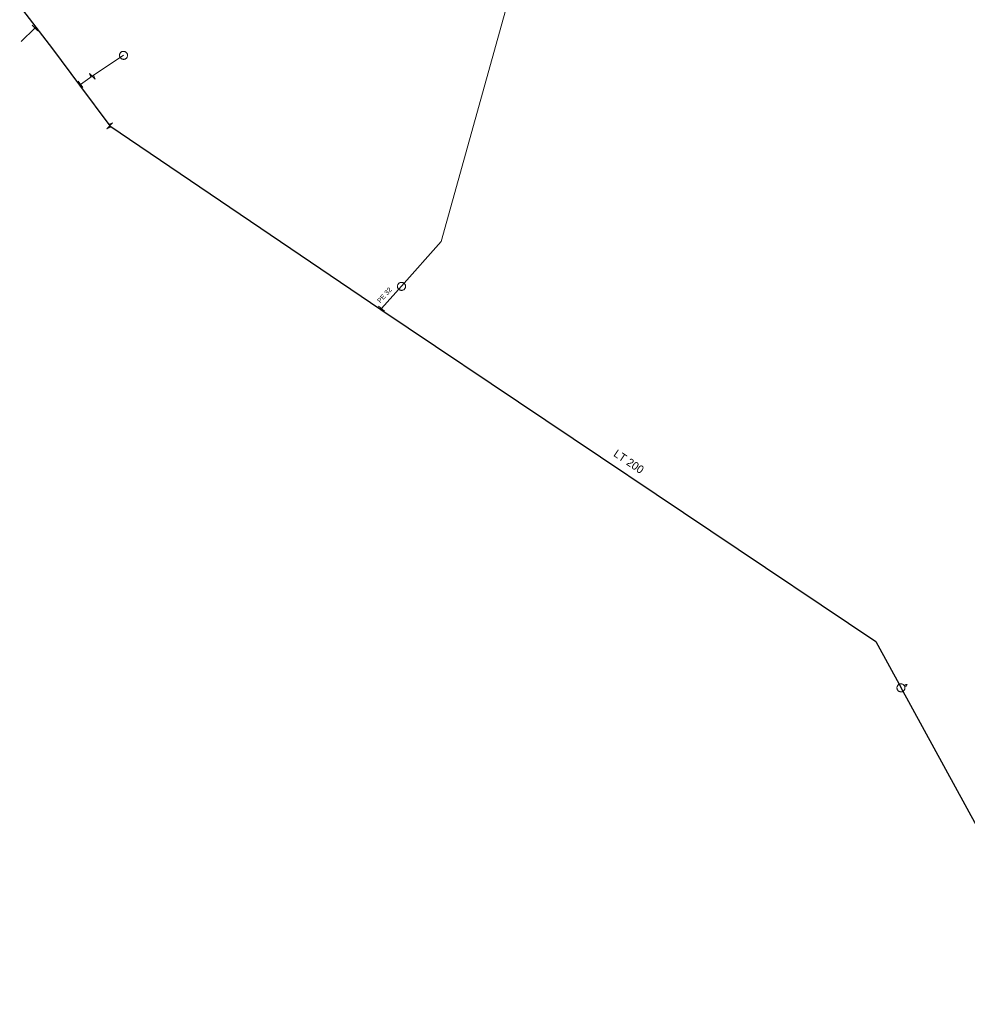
# Model space of a CAD drawing. Extents: x -809028 to -807737, y -990545 to -989489.
# Drawn here: x -808423.2 to -808304.8, y -990079 to -989956.3 of the extents above; entities that cross this region are included whole.
import ezdxf

# ---------------------------------------------------------------- set-up
doc = ezdxf.new("R2010")
doc.units = 0
doc.header["$LTSCALE"] = 0.32
for name, color, linetype, lineweight in [('1', 7, 'Continuous', 13), ('13', 7, 'Continuous', 13), ('14', 7, 'Continuous', 25), ('17', 7, 'Continuous', 25), ('23', 7, 'Continuous', 13), ('34', 7, 'Continuous', 13), ('47', 7, 'Continuous', 13)]:
    doc.layers.add(name, color=color, linetype=linetype, lineweight=lineweight)

msp = doc.modelspace()

# ---------------------------------------------------------------- linework, layer by layer
at = {"layer": '13'}
for p, q in [((-808421.3, -989957.319), (-808423.02, -989958.989)), ((-808378.006, -989992.368), (-808375.506, -989989.563))]:
    msp.add_line(p, q, dxfattribs=at)
for points in [[(-808375.506, -989989.563), (-808370.557, -989983.989), (-808347.208, -989900.114)], [(-808415.599, -989964.359), (-808414.129, -989963.34), (-808410.221, -989960.704)]]:
    msp.add_lwpolyline(points, dxfattribs=at)
at = {"layer": '14', "lineweight": 13}
for p, q in [((-808421.3, -989957.319), (-808421.188, -989957.21)), ((-808415.599, -989964.359), (-808415.739, -989964.456)), ((-808378.085, -989992.469), (-808378.006, -989992.368))]:
    msp.add_line(p, q, dxfattribs=at)
at = {"layer": '17'}
for points in [[(-808435.695, -989906.774), (-808437.908, -989915.92), (-808440.039, -989924.71), (-808441.289, -989931.149), (-808441.19, -989931.46), (-808439.072, -989934.147), (-808431.041, -989944.403), (-808421.188, -989957.21), (-808419.12, -989959.91), (-808415.739, -989964.456), (-808411.959, -989969.539)], [(-808411.959, -989969.539), (-808378.085, -989992.469), (-808316.247, -990033.973), (-808313.08, -990039.761)], [(-808261.023, -990213.6), (-808260.697, -990155.498), (-808265.32, -990127.083), (-808313.08, -990039.761)]]:
    msp.add_lwpolyline(points, dxfattribs=at)
at = {"layer": '23'}
msp.add_line((-808312.47, -990039.525), (-808312.564, -990039.353), dxfattribs=at)
for points in [[(-808409.815, -989960.451), (-808409.847, -989960.409), (-808409.884, -989960.371), (-808409.924, -989960.339), (-808409.967, -989960.309), (-808410.012, -989960.284), (-808410.062, -989960.264), (-808410.112, -989960.25), (-808410.162, -989960.24), (-808410.215, -989960.236), (-808410.267, -989960.237), (-808410.319, -989960.244), (-808410.371, -989960.257), (-808410.42, -989960.274), (-808410.466, -989960.297), (-808410.511, -989960.323), (-808410.553, -989960.357), (-808410.59, -989960.391), (-808410.625, -989960.433), (-808410.654, -989960.474), (-808410.679, -989960.52), (-808410.699, -989960.571), (-808410.713, -989960.62), (-808410.723, -989960.672), (-808410.728, -989960.724), (-808410.725, -989960.776), (-808410.718, -989960.828), (-808410.706, -989960.878), (-808410.688, -989960.928), (-808410.665, -989960.975), (-808410.638, -989961.02), (-808410.607, -989961.061), (-808410.57, -989961.099), (-808410.53, -989961.133), (-808410.487, -989961.163), (-808410.442, -989961.186), (-808410.393, -989961.206), (-808410.343, -989961.222), (-808410.29, -989961.231), (-808410.239, -989961.235)], [(-808410.239, -989961.235), (-808410.187, -989961.234), (-808410.135, -989961.226), (-808410.084, -989961.215), (-808410.034, -989961.196), (-808409.988, -989961.173), (-808409.943, -989961.147), (-808409.902, -989961.114), (-808409.864, -989961.079), (-808409.829, -989961.039), (-808409.801, -989960.995), (-808409.775, -989960.949), (-808409.755, -989960.902), (-808409.742, -989960.85), (-808409.731, -989960.8), (-808409.727, -989960.748), (-808409.729, -989960.694), (-808409.736, -989960.643), (-808409.748, -989960.592), (-808409.767, -989960.543), (-808409.789, -989960.496), (-808409.815, -989960.451), (-808409.847, -989960.409), (-808409.884, -989960.371), (-808409.924, -989960.339), (-808409.967, -989960.309), (-808410.012, -989960.284), (-808410.062, -989960.264), (-808410.112, -989960.25), (-808410.162, -989960.24), (-808410.215, -989960.236), (-808410.267, -989960.237), (-808410.319, -989960.244), (-808410.371, -989960.257), (-808410.42, -989960.274), (-808410.466, -989960.297), (-808410.511, -989960.323), (-808410.553, -989960.357), (-808410.59, -989960.391), (-808410.625, -989960.433)], [(-808410.625, -989960.433), (-808410.654, -989960.474), (-808410.679, -989960.52), (-808410.699, -989960.571), (-808410.713, -989960.62), (-808410.723, -989960.672), (-808410.728, -989960.724), (-808410.725, -989960.776), (-808410.718, -989960.828), (-808410.706, -989960.878), (-808410.688, -989960.928), (-808410.665, -989960.975), (-808410.638, -989961.02), (-808410.607, -989961.061), (-808410.57, -989961.099), (-808410.53, -989961.133), (-808410.487, -989961.163), (-808410.442, -989961.186), (-808410.393, -989961.206), (-808410.343, -989961.222), (-808410.29, -989961.231), (-808410.239, -989961.235), (-808410.187, -989961.234), (-808410.135, -989961.226), (-808410.084, -989961.215), (-808410.034, -989961.196), (-808409.988, -989961.173), (-808409.943, -989961.147), (-808409.902, -989961.114), (-808409.864, -989961.079), (-808409.829, -989961.039), (-808409.801, -989960.995), (-808409.775, -989960.949), (-808409.755, -989960.902), (-808409.742, -989960.85), (-808409.731, -989960.8), (-808409.727, -989960.748), (-808409.729, -989960.694), (-808409.736, -989960.643), (-808409.748, -989960.592)], [(-808409.748, -989960.592), (-808409.767, -989960.543), (-808409.789, -989960.496), (-808409.815, -989960.451)], [(-808375.156, -989989.238), (-808375.195, -989989.202), (-808375.239, -989989.172), (-808375.284, -989989.148), (-808375.332, -989989.127), (-808375.381, -989989.111), (-808375.434, -989989.101), (-808375.485, -989989.096), (-808375.537, -989989.097), (-808375.589, -989989.103), (-808375.64, -989989.114), (-808375.69, -989989.13), (-808375.738, -989989.153), (-808375.783, -989989.179), (-808375.824, -989989.21), (-808375.863, -989989.245), (-808375.898, -989989.286), (-808375.928, -989989.327), (-808375.954, -989989.374), (-808375.975, -989989.42), (-808375.991, -989989.47), (-808376, -989989.523), (-808376.005, -989989.575), (-808376.004, -989989.628), (-808375.999, -989989.68), (-808375.987, -989989.73), (-808375.97, -989989.78), (-808375.949, -989989.827), (-808375.922, -989989.872), (-808375.89, -989989.914), (-808375.855, -989989.952), (-808375.816, -989989.987), (-808375.773, -989990.018), (-808375.727, -989990.044), (-808375.68, -989990.064), (-808375.63, -989990.078), (-808375.579, -989990.089), (-808375.526, -989990.095), (-808375.473, -989990.094), (-808375.422, -989990.088)], [(-808375.954, -989989.374), (-808375.975, -989989.42), (-808375.991, -989989.47), (-808376, -989989.523), (-808376.005, -989989.575), (-808376.004, -989989.628), (-808375.999, -989989.68), (-808375.987, -989989.73), (-808375.97, -989989.78), (-808375.949, -989989.827), (-808375.922, -989989.872), (-808375.89, -989989.914), (-808375.855, -989989.952), (-808375.816, -989989.987), (-808375.773, -989990.018), (-808375.727, -989990.044), (-808375.68, -989990.064), (-808375.63, -989990.078), (-808375.579, -989990.089), (-808375.526, -989990.095), (-808375.473, -989990.094), (-808375.422, -989990.088), (-808375.372, -989990.077), (-808375.321, -989990.059), (-808375.274, -989990.039), (-808375.229, -989990.01), (-808375.188, -989989.979), (-808375.149, -989989.945), (-808375.115, -989989.905), (-808375.084, -989989.863), (-808375.058, -989989.817), (-808375.038, -989989.769), (-808375.021, -989989.718), (-808375.011, -989989.668), (-808375.007, -989989.615), (-808375.007, -989989.564), (-808375.013, -989989.512), (-808375.024, -989989.46), (-808375.041, -989989.41), (-808375.063, -989989.363)], [(-808375.422, -989990.088), (-808375.372, -989990.077), (-808375.321, -989990.059), (-808375.274, -989990.039), (-808375.229, -989990.01), (-808375.188, -989989.979), (-808375.149, -989989.945), (-808375.115, -989989.905), (-808375.084, -989989.863), (-808375.058, -989989.817), (-808375.038, -989989.769), (-808375.021, -989989.718), (-808375.011, -989989.668), (-808375.007, -989989.615), (-808375.007, -989989.564), (-808375.013, -989989.512), (-808375.024, -989989.46), (-808375.041, -989989.41), (-808375.063, -989989.363), (-808375.091, -989989.318), (-808375.121, -989989.276), (-808375.156, -989989.238), (-808375.195, -989989.202), (-808375.239, -989989.172), (-808375.284, -989989.148), (-808375.332, -989989.127), (-808375.381, -989989.111), (-808375.434, -989989.101), (-808375.485, -989989.096), (-808375.537, -989989.097), (-808375.589, -989989.103), (-808375.64, -989989.114), (-808375.69, -989989.13), (-808375.738, -989989.153), (-808375.783, -989989.179), (-808375.824, -989989.21), (-808375.863, -989989.245), (-808375.898, -989989.286), (-808375.928, -989989.327), (-808375.954, -989989.374)], [(-808375.063, -989989.363), (-808375.091, -989989.318), (-808375.121, -989989.276), (-808375.156, -989989.238)], [(-808312.773, -990039.383), (-808312.811, -990039.35), (-808312.855, -990039.321), (-808312.903, -990039.297), (-808312.951, -990039.278), (-808313.002, -990039.263), (-808313.053, -990039.254), (-808313.105, -990039.251), (-808313.158, -990039.254), (-808313.208, -990039.261), (-808313.259, -990039.274), (-808313.308, -990039.293), (-808313.355, -990039.315), (-808313.4, -990039.343), (-808313.441, -990039.376), (-808313.479, -990039.413), (-808313.512, -990039.452), (-808313.539, -990039.496), (-808313.564, -990039.542), (-808313.584, -990039.591), (-808313.599, -990039.642), (-808313.607, -990039.693), (-808313.611, -990039.745), (-808313.608, -990039.798), (-808313.602, -990039.849), (-808313.587, -990039.9), (-808313.569, -990039.948), (-808313.547, -990039.995), (-808313.518, -990040.039), (-808313.486, -990040.081), (-808313.449, -990040.119), (-808313.409, -990040.151), (-808313.365, -990040.181), (-808313.32, -990040.205), (-808313.27, -990040.224), (-808313.221, -990040.239), (-808313.169, -990040.247), (-808313.116, -990040.251), (-808313.064, -990040.249), (-808313.012, -990040.241)], [(-808313.607, -990039.693), (-808313.611, -990039.745), (-808313.608, -990039.798), (-808313.602, -990039.849), (-808313.587, -990039.9), (-808313.569, -990039.948), (-808313.547, -990039.995), (-808313.518, -990040.039), (-808313.486, -990040.081), (-808313.449, -990040.119), (-808313.409, -990040.151), (-808313.365, -990040.181), (-808313.32, -990040.205), (-808313.27, -990040.224), (-808313.221, -990040.239), (-808313.169, -990040.247), (-808313.116, -990040.251), (-808313.064, -990040.249), (-808313.012, -990040.241), (-808312.962, -990040.227), (-808312.913, -990040.21), (-808312.866, -990040.187), (-808312.821, -990040.159), (-808312.78, -990040.126), (-808312.744, -990040.09), (-808312.71, -990040.05), (-808312.681, -990040.006), (-808312.657, -990039.959), (-808312.638, -990039.911), (-808312.624, -990039.861), (-808312.615, -990039.809), (-808312.611, -990039.757), (-808312.613, -990039.705), (-808312.621, -990039.652), (-808312.633, -990039.602), (-808312.652, -990039.554), (-808312.674, -990039.507), (-808312.703, -990039.461), (-808312.734, -990039.421), (-808312.773, -990039.383)], [(-808312.866, -990040.187), (-808312.821, -990040.159), (-808312.78, -990040.126), (-808312.744, -990040.09), (-808312.71, -990040.05), (-808312.681, -990040.006), (-808312.657, -990039.959), (-808312.638, -990039.911), (-808312.624, -990039.861), (-808312.615, -990039.809), (-808312.611, -990039.757), (-808312.613, -990039.705), (-808312.621, -990039.652), (-808312.633, -990039.602), (-808312.652, -990039.554), (-808312.674, -990039.507), (-808312.703, -990039.461), (-808312.734, -990039.421), (-808312.773, -990039.383), (-808312.811, -990039.35), (-808312.855, -990039.321), (-808312.903, -990039.297), (-808312.951, -990039.278), (-808313.002, -990039.263), (-808313.053, -990039.254), (-808313.105, -990039.251), (-808313.158, -990039.254), (-808313.208, -990039.261), (-808313.259, -990039.274), (-808313.308, -990039.293), (-808313.355, -990039.315), (-808313.4, -990039.343), (-808313.441, -990039.376), (-808313.479, -990039.413), (-808313.512, -990039.452), (-808313.539, -990039.496), (-808313.564, -990039.542), (-808313.584, -990039.591), (-808313.599, -990039.642), (-808313.607, -990039.693)], [(-808313.012, -990040.241), (-808312.962, -990040.227), (-808312.913, -990040.21), (-808312.866, -990040.187)], [(-808312.649, -990039.4), (-808312.519, -990039.328), (-808312.339, -990039.343), (-808312.425, -990039.5), (-808312.555, -990039.572)]]:
    msp.add_lwpolyline(points, dxfattribs=at)
at = {"layer": '34'}
for p, q in [((-808421.649, -989956.961), (-808420.951, -989957.677)), ((-808415.885, -989963.949), (-808415.313, -989964.769)), ((-808378.396, -989992.055), (-808377.616, -989992.681))]:
    msp.add_line(p, q, dxfattribs=at)
at = {"layer": '47'}
for p, q in [((-808414.494, -989962.985), (-808414.294, -989963.454)), ((-808411.616, -989969.162), (-808412.078, -989969.377))]:
    msp.add_line(p, q, dxfattribs=at)
for points in [[(-808414.494, -989962.985), (-808413.763, -989963.694), (-808413.963, -989963.225)], [(-808411.616, -989969.162), (-808412.301, -989969.915), (-808411.839, -989969.7)]]:
    msp.add_lwpolyline(points, dxfattribs=at)

# ---------------------------------------------------------------- texts
at = {"layer": '1'}
for s, height, rotation, p in [('PE 32 ', 0.6, 48, (-808378.158, -989991.725)), ('LT 200', 1, 326, (-808349.107, -990010.73))]:
    msp.add_text(s, height=height, rotation=rotation, dxfattribs=at).set_placement(p)

doc.saveas('drawing.dxf')
